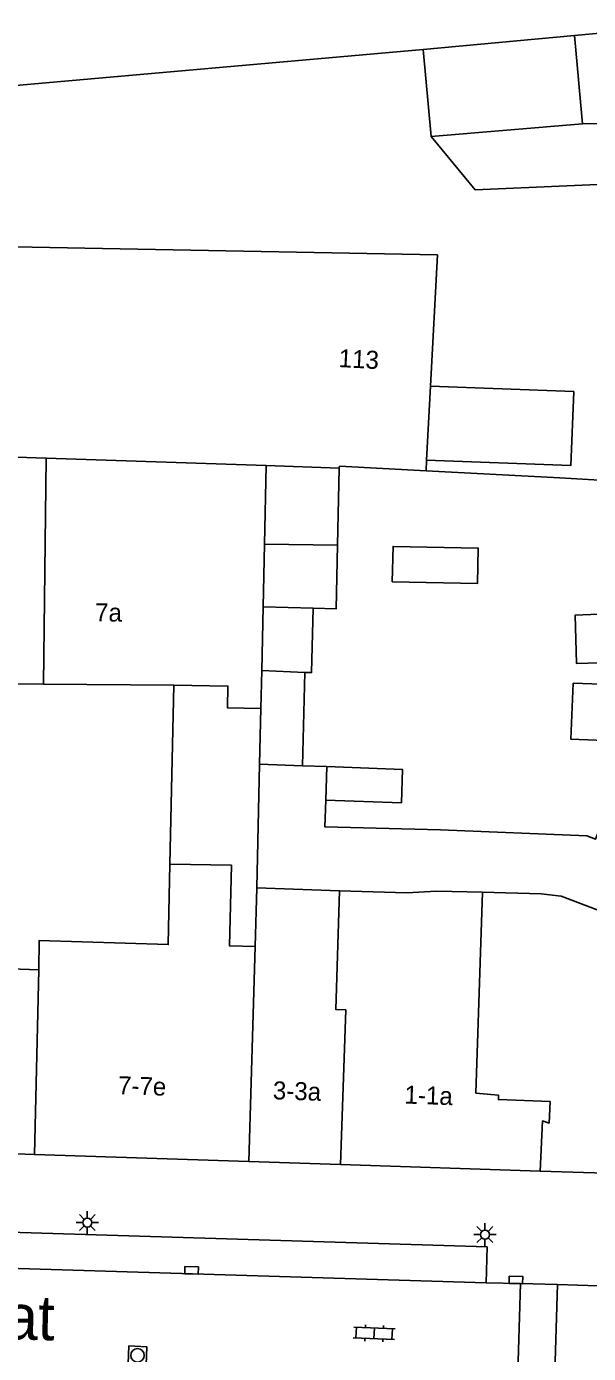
# Model space of a CAD drawing. Extents: x 132998 to 136004, y 396998 to 398512.
# Drawn here: x 134606.6 to 134637.8, y 397236.4 to 397310.1 of the extents above; entities that cross this region are included whole.
import ezdxf

# ---------------------------------------------------------------- set-up
doc = ezdxf.new("R2010")
doc.units = 0
for name, color, linetype in [('gg-afsc-erfafscheiding', 7, 'Continuous'), ('gg-anno-huisnummerreeks BGT', 7, 'Continuous'), ('gg-anno-openbare ruimte label', 7, 'Continuous'), ('gg-bbg-gedigitaliseerde bebouwing', 7, 'Continuous'), ('gg-bbg-gedigitaliseerde bijgebouw', 7, 'Continuous'), ('gg-bbg-hoofdgebouw', 7, 'Continuous'), ('gg-bbg-luifel en loopbrug', 7, 'Continuous'), ('gg-bbg-tussenscheiding', 7, 'Continuous'), ('gg-knt-verharding', 7, 'Continuous'), ('gg-knt-verharding nz', 7, 'Continuous'), ('gt-grn-weggrens', 7, 'Continuous'), ('gt-symb-klinker verharding', 7, 'Continuous'), ('gt-symb-kolk', 7, 'Continuous'), ('gt-symb-lichtmast', 7, 'Continuous'), ('gt-symb-rioolschacht', 7, 'Continuous')]:
    doc.layers.add(name, color=color, linetype=linetype)

# ---------------------------------------------------------------- blocks, each defined once
blk = doc.blocks.new('gt0-KL1')
at = {"layer": 'gt-symb-klinker verharding'}
for p, q in [((-1.15, 0.3), (1.15, 0.3)), ((-1, -0.3), (-1, 0.3)), ((-0.5, 0.3), (-0.5, 0.45)), ((0, -0.3), (0, 0.3)), ((0.5, 0.3), (0.5, 0.45)), ((1, -0.3), (1, 0.3)), ((-1.15, -0.3), (1.15, -0.3)), ((-0.5, -0.45), (-0.5, -0.3)), ((0.5, -0.45), (0.5, -0.3))]:
    blk.add_line(p, q, dxfattribs=at)
blk = doc.blocks.new('gt0-LMAST')
at = {"layer": 'gt-symb-lichtmast'}
for p, q in [((-0.182, 0.173), (-0.447, 0.438)), ((-0.005, 0.246), (-0.005, 0.621)), ((0.172, 0.173), (0.437, 0.438)), ((-0.255, -0.004), (-0.63, -0.004)), ((-0.182, -0.181), (-0.447, -0.446)), ((-0.005, -0.254), (-0.005, -0.629)), ((0.437, -0.446), (0.172, -0.181)), ((0.245, -0.004), (0.62, -0.004))]:
    blk.add_line(p, q, dxfattribs=at)
blk.add_circle((-0.005, -0.004), 0.25, dxfattribs=at)
blk = doc.blocks.new('gt0-KOLK')
at = {"layer": 'gt-symb-kolk'}
blk.add_lwpolyline([(0, 0), (0.375, 0), (0.375, 0.4), (-0.375, 0.4), (-0.375, 0), (0, 0)], dxfattribs=at)
blk = doc.blocks.new('gt0-RS')
at = {"layer": 'gt-symb-rioolschacht'}
blk.add_lwpolyline([(-0.5, -0.5), (0.5, -0.5), (0.5, 0.5), (-0.5, 0.5)], close=True, dxfattribs=at)
blk.add_circle((0, 0), 0.375, dxfattribs=at)

msp = doc.modelspace()

# ---------------------------------------------------------------- linework, layer by layer
at = {"layer": 'gg-afsc-erfafscheiding'}
for points in [[(134646.056, 397301.412), (134639.589, 397301.354), (134631.514, 397300.995), (134629.079, 397303.961)], [(134639.678, 397284.799), (134636.224, 397285.01), (134628.798, 397285.398)]]:
    msp.add_lwpolyline(points, dxfattribs=at)
at = {"layer": 'gg-bbg-gedigitaliseerde bebouwing'}
for p, q in [((134604.751, 397306.671), (134628.64, 397308.777)), ((134641.341, 397304.692), (134637.481, 397304.659)), ((134596.284, 397298.022), (134629.424, 397297.38)), ((134629.424, 397297.38), (134629.043, 397290.089)), ((134629.043, 397290.089), (134628.829, 397285.992)), ((134623.986, 397285.649), (134623.983, 397285.537)), ((134628.798, 397285.398), (134623.986, 397285.649)), ((134628.829, 397285.992), (134628.798, 397285.398)), ((134604.717, 397273.58), (134607.56, 397273.56)), ((134614.799, 397273.508), (134607.56, 397273.56)), ((134619.634, 397272.207), (134619.562, 397269.123)), ((134619.562, 397269.123), (134619.402, 397262.242)), ((134621.947, 397269.029), (134623.292, 397268.976)), ((134623.292, 397268.976), (134623.231, 397267.114)), ((134619.306, 397258.998), (134619.402, 397262.242))]:
    msp.add_line(p, q, dxfattribs=at)
for points in [[(134638.37, 397277.431), (134637.078, 397277.385), (134637.147, 397274.698), (134643.351, 397274.896), (134642.701, 397273.102)], [(134614.799, 397273.508), (134617.798, 397273.445), (134617.773, 397272.246), (134619.634, 397272.207)], [(134636.951, 397273.603), (134636.827, 397270.506), (134641.069, 397270.336), (134640.096, 397267.853)], [(134642.701, 397273.102), (134641.089, 397273.455), (134636.951, 397273.603)], [(134607.3, 397257.706), (134604.726, 397257.79), (134604.721, 397267.24)], [(134639.156, 397267.38), (134638.205, 397264.952), (134637.716, 397265.144), (134629.6, 397265.478)], [(134623.231, 397267.114), (134623.183, 397265.635), (134629.6, 397265.478)], [(134607.3, 397257.706), (134607.335, 397259.333), (134614.487, 397259.099), (134614.584, 397263.571)], [(134614.584, 397263.571), (134617.991, 397263.5), (134617.897, 397259.028), (134619.306, 397258.998)]]:
    msp.add_lwpolyline(points, dxfattribs=at)
at = {"layer": 'gg-bbg-gedigitaliseerde bijgebouw'}
for p, q in [((134628.64, 397308.777), (134629.079, 397303.961)), ((134637.481, 397304.659), (134629.079, 397303.961)), ((134623.883, 397281.264), (134623.983, 397285.537)), ((134621.947, 397269.029), (134622.068, 397274.211))]:
    msp.add_line(p, q, dxfattribs=at)
for points in [[(134623.883, 397281.264), (134623.801, 397277.734), (134622.524, 397277.768)], [(134622.524, 397277.768), (134622.441, 397274.195), (134622.068, 397274.211)]]:
    msp.add_lwpolyline(points, dxfattribs=at)
at = {"layer": 'gg-bbg-hoofdgebouw'}
for p, q in [((134607.061, 397247.445), (134601.495, 397247.627)), ((134607.061, 397247.445), (134618.953, 397247.056)), ((134624.057, 397246.889), (134618.953, 397247.056)), ((134635.119, 397246.527), (134624.057, 397246.889))]:
    msp.add_line(p, q, dxfattribs=at)
msp.add_lwpolyline([(134642.23, 397247.47), (134640.54, 397246.35), (134635.119, 397246.527)], dxfattribs=at)
at = {"layer": 'gg-bbg-luifel en loopbrug'}
msp.add_line((134614.584, 397263.571), (134614.799, 397273.508), dxfattribs=at)
for points in [[(134629.043, 397290.089), (134636.988, 397289.794), (134636.835, 397285.695), (134628.829, 397285.992)], [(134626.924, 397279.237), (134626.962, 397281.198), (134631.691, 397281.108), (134631.653, 397279.146), (134626.924, 397279.237)], [(134623.292, 397268.976), (134627.497, 397268.812), (134627.437, 397266.976), (134623.231, 397267.114)]]:
    msp.add_lwpolyline(points, dxfattribs=at)
at = {"layer": 'gg-bbg-tussenscheiding'}
for p, q in [((134637.034, 397309.562), (134628.64, 397308.777)), ((134637.034, 397309.562), (134637.481, 397304.659)), ((134607.709, 397286.101), (134597.346, 397286.443)), ((134607.56, 397273.56), (134607.709, 397286.101)), ((134619.925, 397285.69), (134607.709, 397286.101)), ((134619.925, 397285.69), (134619.836, 397281.335)), ((134623.983, 397285.537), (134619.925, 397285.69)), ((134619.836, 397281.335), (134619.765, 397277.84)), ((134619.836, 397281.335), (134623.883, 397281.264)), ((134619.765, 397277.84), (134619.683, 397274.312)), ((134622.524, 397277.768), (134619.765, 397277.84)), ((134619.683, 397274.312), (134619.634, 397272.207)), ((134619.683, 397274.312), (134622.068, 397274.211)), ((134619.562, 397269.123), (134621.947, 397269.029)), ((134623.994, 397262.086), (134619.402, 397262.242)), ((134618.953, 397247.056), (134619.306, 397258.998)), ((134607.061, 397247.445), (134607.3, 397257.706))]:
    msp.add_line(p, q, dxfattribs=at)
for points in [[(134651.035, 397310.059), (134639.831, 397309.824), (134637.034, 397309.562)], [(134624.057, 397246.889), (134624.338, 397255.476), (134623.792, 397255.494), (134623.994, 397262.086)], [(134631.927, 397262.002), (134629.373, 397262.073), (134627.724, 397261.98), (134623.994, 397262.086)], [(134635.119, 397246.527), (134635.264, 397249.31), (134635.622, 397249.191), (134635.678, 397250.386), (134632.814, 397250.497), (134632.813, 397250.736), (134631.559, 397250.852), (134631.927, 397262.002)], [(134646.283, 397258), (134636.295, 397261.795), (134635.179, 397261.91), (134631.927, 397262.002)]]:
    msp.add_lwpolyline(points, dxfattribs=at)
at = {"layer": 'gg-knt-verharding'}
for p, q in [((134632.124, 397240.33), (134634.045, 397240.279)), ((134633.849, 397234.272), (134634.045, 397240.279)), ((134634.045, 397240.279), (134636.087, 397240.225))]:
    msp.add_line(p, q, dxfattribs=at)
msp.add_lwpolyline([(134570.661, 397242.21), (134570.703, 397244.204), (134632.185, 397242.315), (134632.124, 397240.33)], dxfattribs=at)
at = {"layer": 'gg-knt-verharding nz'}
for p, q in [((134570.661, 397242.21), (134632.124, 397240.33)), ((134636.087, 397240.225), (134635.899, 397234.182))]:
    msp.add_line(p, q, dxfattribs=at)
at = {"layer": 'gt-grn-weggrens'}
msp.add_line((134636.087, 397240.225), (134642.988, 397240.01), dxfattribs=at)

# ---------------------------------------------------------------- block references
at = {"layer": 'gt-symb-klinker verharding', "rotation": 177.5353366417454}
msp.add_blockref('gt0-KL1', (134625.916, 397237.52), dxfattribs=at)
at = {"layer": 'gt-symb-kolk'}
for p, rotation in [((134615.779, 397240.815), -1.8346729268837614), ((134633.782, 397240.28), -1.3748347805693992)]:
    msp.add_blockref('gt0-KOLK', p, dxfattribs=dict(at, rotation=rotation))
at = {"layer": 'gt-symb-lichtmast'}
for p in [(134610.004, 397243.672), (134632.069, 397243.005)]:
    msp.add_blockref('gt0-LMAST', p, dxfattribs=at)
at = {"layer": 'gt-symb-rioolschacht', "rotation": 177.70709950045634}
msp.add_blockref('gt0-RS', (134612.786, 397236.298), dxfattribs=at)

# ---------------------------------------------------------------- texts
at = {"layer": 'gg-anno-huisnummerreeks BGT'}
for s, rotation, p in [('113', 357, (134623.926, 397291.16)), ('7a', 359.6, (134610.427, 397277.039)), ('7-7e', 358.1, (134611.69, 397250.795)), ('3-3a', 358.1, (134620.281, 397250.514)), ('1-1a', 358.1, (134627.587, 397250.275))]:
    msp.add_text(s, height=1, rotation=rotation, dxfattribs=at).set_placement(p)
at = {"layer": 'gg-anno-openbare ruimte label'}
msp.add_text('Leonard van Vechelstraat', height=2.5, rotation=358.5, dxfattribs=at).set_placement((134570.076, 397238.122))

doc.saveas('drawing.dxf')
